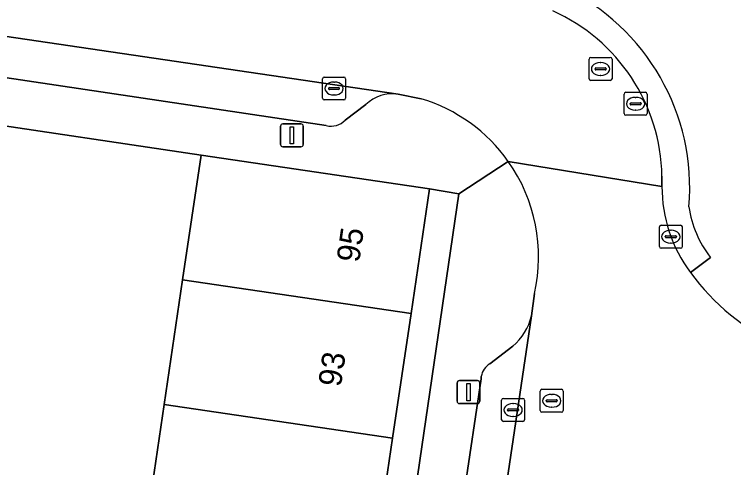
# Model space of a CAD drawing. Extents: x 164148 to 165261, y 382513 to 383432.
# Drawn here: x 164511.46 to 164542.81, y 383301.47 to 383321.24 of the extents above; entities that cross this region are included whole.
import ezdxf

# ---------------------------------------------------------------- set-up
doc = ezdxf.new("R2010")
doc.units = 0
for name, color, linetype in [('IMGEO_Erf', 7, 'Continuous'), ('IMGEO_Kolk', 7, 'Continuous'), ('IMGEO_Lichtmast', 7, 'Continuous'), ('IMGEO_Muur', 7, 'Continuous'), ('IMGEO_Pand', 7, 'Continuous'), ('IMGEO_Pand_nummerreeks', 7, 'Continuous'), ('IMGEO_Parkeervlak_open', 7, 'Continuous'), ('IMGEO_Rijbaan_lokaal_open', 7, 'Continuous'), ('IMGEO_Rioolput', 7, 'Continuous'), ('IMGEO_Voetpad_open', 7, 'Continuous')]:
    doc.layers.add(name, color=color, linetype=linetype)

msp = doc.modelspace()

# ---------------------------------------------------------------- linework, layer by layer
at = {"layer": 'IMGEO_Erf'}
msp.add_lwpolyline([(164504.432, 383284.046), (164514.784, 383282.488), (164515.587, 383287.927), (164516.388, 383293.36), (164517.189, 383298.792), (164517.99, 383304.224), (164518.791, 383309.656), (164519.593, 383315.096), (164509.254, 383316.642)], dxfattribs=at)
msp.add_lwpolyline([(164526.065, 383280.814), (164530.834, 383313.407), (164529.547, 383313.628), (164528.745, 383308.189), (164527.943, 383302.756), (164527.142, 383297.324), (164526.341, 383291.892), (164525.54, 383286.46), (164524.738, 383281.02)], close=True, dxfattribs=at)
at = {"layer": 'IMGEO_Kolk'}
for p, q in [((164524.965, 383318.504), (164525.817, 383318.504)), ((164524.89, 383317.578), (164524.89, 383318.43)), ((164525.378, 383318.284), (164525.403, 383318.284)), ((164525.891, 383318.43), (164525.891, 383317.578)), ((164525.149, 383317.998), (164525.149, 383318.01)), ((164525.587, 383317.961), (164525.189, 383317.961)), ((164525.192, 383318.047), (164525.59, 383318.047)), ((164525.633, 383318.01), (164525.633, 383317.998)), ((164525.401, 383317.724), (164525.376, 383317.724)), ((164525.817, 383317.504), (164524.965, 383317.504)), ((164539.569, 383311.116), (164539.569, 383311.968)), ((164539.644, 383312.042), (164540.496, 383312.042)), ((164540.57, 383311.968), (164540.57, 383311.116)), ((164539.871, 383311.585), (164540.269, 383311.585)), ((164540.057, 383311.822), (164540.082, 383311.822)), ((164539.828, 383311.536), (164539.828, 383311.548)), ((164540.266, 383311.499), (164539.868, 383311.499)), ((164540.312, 383311.548), (164540.312, 383311.536)), ((164540.496, 383311.042), (164539.644, 383311.042)), ((164540.08, 383311.262), (164540.055, 383311.262)), ((164532.694, 383303.563), (164532.694, 383304.415)), ((164532.769, 383304.489), (164533.621, 383304.489)), ((164533.695, 383304.415), (164533.695, 383303.563)), ((164533.182, 383304.269), (164533.207, 383304.269)), ((164532.953, 383303.983), (164532.953, 383303.995)), ((164533.391, 383303.946), (164532.993, 383303.946)), ((164532.996, 383304.032), (164533.394, 383304.032)), ((164533.437, 383303.995), (164533.437, 383303.983)), ((164533.621, 383303.489), (164532.769, 383303.489)), ((164533.205, 383303.709), (164533.18, 383303.709))]:
    msp.add_line(p, q, dxfattribs=at)
for points in [[(164524.965, 383318.504), (164525.817, 383318.504)], [(164524.89, 383317.578), (164524.89, 383318.43)], [(164525.891, 383318.43), (164525.891, 383317.578)], [(164525.817, 383317.504), (164524.965, 383317.504)], [(164539.569, 383311.116), (164539.569, 383311.968)], [(164539.644, 383312.042), (164540.496, 383312.042)], [(164540.57, 383311.968), (164540.57, 383311.116)], [(164540.496, 383311.042), (164539.644, 383311.042)], [(164532.694, 383303.563), (164532.694, 383304.415)], [(164532.769, 383304.489), (164533.621, 383304.489)], [(164533.695, 383304.415), (164533.695, 383303.563)], [(164533.621, 383303.489), (164532.769, 383303.489)]]:
    msp.add_lwpolyline(points, dxfattribs=at)
for centre, radius, start, end in [((164524.967, 383318.428), 0.0765, 91.552, 178.448), ((164524.967, 383318.428), 0.0765, 91.552, 178.448), ((164525.815, 383318.428), 0.0765, 1.552, 88.448), ((164525.815, 383318.428), 0.0765, 1.552, 88.448), ((164525.189, 383318.007), 0.0403, 85.8775, 175.7526), ((164525.186, 383317.997), 0.0366, 178.938, 274.7102), ((164525.59, 383318.004), 0.043, 264.8664, 352.4533), ((164525.594, 383318.009), 0.0386, 1.7309, 96.639), ((164524.967, 383317.58), 0.0765, 181.552, 268.448), ((164524.967, 383317.58), 0.0765, 181.552, 268.448), ((164525.815, 383317.58), 0.0765, 271.552, 358.448), ((164525.815, 383317.58), 0.0765, 271.552, 358.448), ((164539.646, 383311.966), 0.0765, 91.552, 178.448), ((164539.646, 383311.966), 0.0765, 91.552, 178.448), ((164540.494, 383311.966), 0.0765, 1.552, 88.448), ((164540.494, 383311.966), 0.0765, 1.552, 88.448), ((164539.868, 383311.545), 0.0403, 85.8775, 175.7526), ((164540.273, 383311.547), 0.0386, 1.7309, 96.639), ((164539.865, 383311.535), 0.0366, 178.938, 274.7102), ((164540.269, 383311.542), 0.043, 264.8664, 352.4533), ((164539.646, 383311.118), 0.0765, 181.552, 268.448), ((164539.646, 383311.118), 0.0765, 181.552, 268.448), ((164540.494, 383311.118), 0.0765, 271.552, 358.448), ((164540.494, 383311.118), 0.0765, 271.552, 358.448), ((164532.771, 383304.413), 0.0765, 91.552, 178.448), ((164532.771, 383304.413), 0.0765, 91.552, 178.448), ((164533.619, 383304.413), 0.0765, 1.552, 88.448), ((164533.619, 383304.413), 0.0765, 1.552, 88.448), ((164532.993, 383303.992), 0.0403, 85.8775, 175.7526), ((164532.99, 383303.982), 0.0366, 178.938, 274.7102), ((164533.394, 383303.989), 0.043, 264.8664, 352.4533), ((164533.398, 383303.994), 0.0386, 1.7309, 96.639), ((164532.771, 383303.565), 0.0765, 181.552, 268.448), ((164532.771, 383303.565), 0.0765, 181.552, 268.448), ((164533.619, 383303.565), 0.0765, 271.552, 358.448), ((164533.619, 383303.565), 0.0765, 271.552, 358.448)]:
    msp.add_arc(centre, radius, start, end, dxfattribs=at)
for centre, major_axis, ratio, start_param, end_param in [((164525.377, 383318.004), (-0.387, 0.002), 0.722429, 4.712389, 7.853982), ((164525.402, 383318.004), (-0.39, 0.002), 0.717154, 1.570796, 4.712389), ((164540.056, 383311.542), (-0.387, 0.002), 0.722429, 4.712389, 7.853982), ((164540.081, 383311.542), (-0.39, 0.002), 0.717154, 1.570796, 4.712389), ((164533.181, 383303.989), (-0.387, 0.002), 0.722429, 4.712389, 7.853982), ((164533.206, 383303.989), (-0.39, 0.002), 0.717154, 1.570796, 4.712389)]:
    msp.add_ellipse(centre, major_axis=major_axis, ratio=ratio, start_param=start_param, end_param=end_param, dxfattribs=at)
at = {"layer": 'IMGEO_Lichtmast'}
for p, q in [((164523.056, 383315.562), (164523.056, 383316.362)), ((164523.056, 383316.362), (164523.056, 383315.562)), ((164523.156, 383316.462), (164523.946, 383316.462)), ((164523.946, 383316.462), (164523.156, 383316.462)), ((164524.046, 383316.362), (164524.046, 383315.562)), ((164524.046, 383315.562), (164524.046, 383316.362)), ((164523.946, 383315.462), (164523.156, 383315.462)), ((164523.156, 383315.462), (164523.946, 383315.462)), ((164530.751, 383304.366), (164530.751, 383305.166)), ((164530.751, 383305.166), (164530.751, 383304.366)), ((164530.851, 383305.266), (164531.641, 383305.266)), ((164531.641, 383305.266), (164530.851, 383305.266)), ((164531.741, 383305.166), (164531.741, 383304.366)), ((164531.741, 383304.366), (164531.741, 383305.166)), ((164531.641, 383304.266), (164530.851, 383304.266)), ((164530.851, 383304.266), (164531.641, 383304.266))]:
    msp.add_line(p, q, dxfattribs=at)
for points in [[(164523.476, 383316.337), (164523.626, 383316.337), (164523.626, 383315.587), (164523.476, 383315.587), (164523.476, 383316.337)], [(164531.171, 383305.141), (164531.321, 383305.141), (164531.321, 383304.391), (164531.171, 383304.391), (164531.171, 383305.141)]]:
    msp.add_lwpolyline(points, dxfattribs=at)
for centre, start, end in [((164523.156, 383316.362), 90, 180), ((164523.156, 383316.362), 90, 180), ((164523.946, 383316.362), 0, 90), ((164523.946, 383316.362), 360, 90), ((164523.156, 383315.562), 180, 270), ((164523.156, 383315.562), 180, 270), ((164523.946, 383315.562), 270, 0), ((164523.946, 383315.562), 270, 0), ((164530.851, 383305.166), 90, 180), ((164530.851, 383305.166), 90, 180), ((164531.641, 383305.166), 0, 90), ((164531.641, 383305.166), 360, 90), ((164530.851, 383304.366), 180, 270), ((164530.851, 383304.366), 180, 270), ((164531.641, 383304.366), 270, 0), ((164531.641, 383304.366), 270, 0)]:
    msp.add_arc(centre, 0.1, start, end, dxfattribs=at)
at = {"layer": 'IMGEO_Muur'}
msp.add_lwpolyline([(164519.593, 383315.096), (164509.254, 383316.642)], dxfattribs=at)
at = {"layer": 'IMGEO_Pand'}
for points in [[(164528.745, 383308.189), (164529.547, 383313.628), (164519.593, 383315.096), (164518.791, 383309.656)], [(164528.745, 383308.189), (164518.791, 383309.656), (164517.99, 383304.224), (164527.943, 383302.756)], [(164517.99, 383304.224), (164517.189, 383298.792), (164527.142, 383297.324), (164527.943, 383302.756)]]:
    msp.add_lwpolyline(points, close=True, dxfattribs=at)
at = {"layer": 'IMGEO_Parkeervlak_open'}
for points in [[(164528.18, 383317.762), (164487.442, 383323.771)], [(164507.236, 383319.044), (164525.05, 383316.388)], [(164525.869, 383316.627), (164526.781, 383317.304)], [(164530.603, 383285.154), (164533.996, 383308.098)], [(164533.182, 383306.766), (164532.185, 383306.005)], [(164531.808, 383305.452), (164531.795, 383305.351), (164530.324, 383295.408)]]:
    msp.add_lwpolyline(points, dxfattribs=at)
for centre, radius, start, end in [((164527.952, 383316.093), 1.684, 82.2134, 134.0411), ((164525.261, 383317.189), 0.828, 255.2585, 317.278), ((164531.552, 383308.677), 2.512, 310.4672, 346.6736), ((164532.566, 383305.34), 0.766, 119.8098, 171.6229)]:
    msp.add_arc(centre, radius, start, end, dxfattribs=at)
at = {"layer": 'IMGEO_Rijbaan_lokaal_open'}
for points in [[(164533.171, 383321.933), (164532.485, 383322.038), (164487.193, 383328.756), (164486.49, 383323.913), (164487.442, 383323.771), (164528.18, 383317.762), (164529.189, 383317.556)], [(164539.681, 383313.737), (164532.986, 383314.821)], [(164532.986, 383314.821), (164539.681, 383313.737), (164539.68, 383314.185)], [(164534.127, 383309.064), (164533.996, 383308.098), (164530.603, 383285.154), (164530.418, 383284.235)]]:
    msp.add_lwpolyline(points, dxfattribs=at)
for centre, radius, start, end in [((164531.66, 383314.056), 8.021, 0.9196, 66.0038), ((164527.112, 383310.669), 7.193, 35.2518, 73.2174), ((164527.11, 383310.665), 7.197, 347.148, 35.2728), ((164545.87, 383313.715), 6.189, 179.7995, 217.0429), ((164548.388, 383315.25), 9.129, 215.2111, 247.1054)]:
    msp.add_arc(centre, radius, start, end, dxfattribs=at)
at = {"layer": 'IMGEO_Rioolput'}
for p, q in [((164536.505, 383318.431), (164536.505, 383319.283)), ((164536.58, 383319.357), (164537.432, 383319.357)), ((164536.993, 383319.137), (164537.018, 383319.137)), ((164537.506, 383319.283), (164537.506, 383318.431)), ((164536.764, 383318.851), (164536.764, 383318.863)), ((164537.202, 383318.814), (164536.804, 383318.814)), ((164536.807, 383318.9), (164537.205, 383318.9)), ((164537.248, 383318.863), (164537.248, 383318.851)), ((164537.016, 383318.577), (164536.991, 383318.577)), ((164537.432, 383318.357), (164536.58, 383318.357)), ((164538.032, 383316.912), (164538.032, 383317.764)), ((164538.107, 383317.838), (164538.959, 383317.838)), ((164538.52, 383317.618), (164538.545, 383317.618)), ((164539.033, 383317.764), (164539.033, 383316.912)), ((164538.291, 383317.332), (164538.291, 383317.344)), ((164538.729, 383317.295), (164538.331, 383317.295)), ((164538.334, 383317.381), (164538.732, 383317.381)), ((164538.775, 383317.344), (164538.775, 383317.332)), ((164538.543, 383317.058), (164538.518, 383317.058)), ((164538.959, 383316.838), (164538.107, 383316.838)), ((164534.377, 383303.962), (164534.377, 383304.814)), ((164534.452, 383304.888), (164535.304, 383304.888)), ((164535.378, 383304.814), (164535.378, 383303.962)), ((164534.636, 383304.382), (164534.636, 383304.394)), ((164534.679, 383304.431), (164535.077, 383304.431)), ((164534.865, 383304.668), (164534.89, 383304.668)), ((164535.12, 383304.394), (164535.12, 383304.382)), ((164535.074, 383304.345), (164534.676, 383304.345)), ((164534.888, 383304.108), (164534.863, 383304.108)), ((164535.304, 383303.888), (164534.452, 383303.888))]:
    msp.add_line(p, q, dxfattribs=at)
for points in [[(164536.505, 383318.431), (164536.505, 383319.283)], [(164536.58, 383319.357), (164537.432, 383319.357)], [(164537.506, 383319.283), (164537.506, 383318.431)], [(164537.432, 383318.357), (164536.58, 383318.357)], [(164538.032, 383316.912), (164538.032, 383317.764)], [(164538.107, 383317.838), (164538.959, 383317.838)], [(164539.033, 383317.764), (164539.033, 383316.912)], [(164538.959, 383316.838), (164538.107, 383316.838)], [(164534.377, 383303.962), (164534.377, 383304.814)], [(164534.452, 383304.888), (164535.304, 383304.888)], [(164535.378, 383304.814), (164535.378, 383303.962)], [(164535.304, 383303.888), (164534.452, 383303.888)]]:
    msp.add_lwpolyline(points, dxfattribs=at)
for centre, radius, start, end in [((164536.582, 383319.281), 0.0765, 91.552, 178.448), ((164536.582, 383319.281), 0.0765, 91.552, 178.448), ((164537.43, 383319.281), 0.0765, 1.552, 88.448), ((164537.43, 383319.281), 0.0765, 1.552, 88.448), ((164536.804, 383318.86), 0.0403, 85.8775, 175.7526), ((164536.801, 383318.85), 0.0366, 178.938, 274.7102), ((164537.205, 383318.857), 0.043, 264.8664, 352.4533), ((164537.209, 383318.862), 0.0386, 1.7309, 96.639), ((164536.582, 383318.433), 0.0765, 181.552, 268.448), ((164536.582, 383318.433), 0.0765, 181.552, 268.448), ((164537.43, 383318.433), 0.0765, 271.552, 358.448), ((164537.43, 383318.433), 0.0765, 271.552, 358.448), ((164538.109, 383317.762), 0.0765, 91.552, 178.448), ((164538.109, 383317.762), 0.0765, 91.552, 178.448), ((164538.957, 383317.762), 0.0765, 1.552, 88.448), ((164538.957, 383317.762), 0.0765, 1.552, 88.448), ((164538.331, 383317.341), 0.0403, 85.8775, 175.7526), ((164538.328, 383317.331), 0.0366, 178.938, 274.7102), ((164538.732, 383317.338), 0.043, 264.8664, 352.4533), ((164538.736, 383317.343), 0.0386, 1.7309, 96.639), ((164538.109, 383316.914), 0.0765, 181.552, 268.448), ((164538.109, 383316.914), 0.0765, 181.552, 268.448), ((164538.957, 383316.914), 0.0765, 271.552, 358.448), ((164538.957, 383316.914), 0.0765, 271.552, 358.448), ((164534.454, 383304.812), 0.0765, 91.552, 178.448), ((164534.454, 383304.812), 0.0765, 91.552, 178.448), ((164535.302, 383304.812), 0.0765, 1.552, 88.448), ((164535.302, 383304.812), 0.0765, 1.552, 88.448), ((164534.676, 383304.391), 0.0403, 85.8775, 175.7526), ((164534.673, 383304.381), 0.0366, 178.938, 274.7102), ((164535.077, 383304.388), 0.043, 264.8664, 352.4533), ((164535.081, 383304.393), 0.0386, 1.7309, 96.639), ((164534.454, 383303.964), 0.0765, 181.552, 268.448), ((164534.454, 383303.964), 0.0765, 181.552, 268.448), ((164535.302, 383303.964), 0.0765, 271.552, 358.448), ((164535.302, 383303.964), 0.0765, 271.552, 358.448)]:
    msp.add_arc(centre, radius, start, end, dxfattribs=at)
for centre, major_axis, ratio, start_param, end_param in [((164536.992, 383318.857), (-0.387, 0.002), 0.722429, 4.712389, 7.853982), ((164537.017, 383318.857), (-0.39, 0.002), 0.717154, 1.570796, 4.712389), ((164538.519, 383317.338), (-0.387, 0.002), 0.722429, 4.712389, 7.853982), ((164538.544, 383317.338), (-0.39, 0.002), 0.717154, 1.570796, 4.712389), ((164534.864, 383304.388), (-0.387, 0.002), 0.722429, 4.712389, 7.853982), ((164534.889, 383304.388), (-0.39, 0.002), 0.717154, 1.570796, 4.712389)]:
    msp.add_ellipse(centre, major_axis=major_axis, ratio=ratio, start_param=start_param, end_param=end_param, dxfattribs=at)
at = {"layer": 'IMGEO_Voetpad_open'}
for points in [[(164525.05, 383316.388), (164507.236, 383319.044), (164505.221, 383319.354), (164487.848, 383322.025)], [(164475.228, 383321.646), (164476.423, 383321.531), (164478.707, 383321.114), (164483.388, 383320.434), (164485.646, 383320.108), (164486.909, 383319.939), (164496.878, 383318.464), (164507.252, 383316.914), (164509.254, 383316.642), (164519.593, 383315.096), (164529.547, 383313.628), (164530.834, 383313.407), (164532.986, 383314.821)], [(164529.189, 383317.556), (164528.18, 383317.762)], [(164526.781, 383317.304), (164525.869, 383316.627)], [(164532.986, 383314.821), (164530.834, 383313.407), (164526.065, 383280.814), (164524.738, 383281.02), (164514.784, 383282.488), (164504.432, 383284.046), (164502.426, 383284.314), (164492.057, 383285.863), (164482.088, 383287.337)], [(164539.68, 383314.185), (164539.681, 383313.737)], [(164540.93, 383309.987), (164541.795, 383310.635)], [(164541.795, 383310.635), (164540.93, 383309.987)], [(164533.996, 383308.098), (164534.127, 383309.064)], [(164532.185, 383306.005), (164533.182, 383306.766)], [(164529.27, 383288.416), (164530.041, 383293.428), (164530.324, 383295.408), (164531.795, 383305.351), (164531.808, 383305.452)]]:
    msp.add_lwpolyline(points, dxfattribs=at)
for centre, radius, start, end in [((164531.214, 383313.675), 9.679, 355.0887, 64.5415), ((164531.214, 383313.675), 9.679, 355.0887, 64.5415), ((164531.66, 383314.056), 8.021, 0.9196, 66.0038), ((164527.952, 383316.093), 1.684, 82.2134, 134.0411), ((164527.112, 383310.669), 7.193, 35.2518, 73.2174), ((164525.261, 383317.189), 0.828, 255.2585, 317.278), ((164527.11, 383310.665), 7.197, 347.148, 35.2728), ((164545.87, 383313.715), 6.189, 179.7995, 217.0429), ((164545.513, 383313.514), 4.702, 188.1731, 217.7605), ((164545.513, 383313.514), 4.702, 188.1731, 217.7605), ((164548.388, 383315.25), 9.129, 215.2111, 247.1054), ((164531.552, 383308.677), 2.512, 310.4672, 346.6736), ((164532.566, 383305.34), 0.766, 119.8098, 171.6229)]:
    msp.add_arc(centre, radius, start, end, dxfattribs=at)

# ---------------------------------------------------------------- texts
at = {"layer": 'IMGEO_Pand_nummerreeks'}
for s, p in [('95', (164526.481, 383310.387)), ('93', (164525.685, 383304.966))]:
    msp.add_text(s, height=1, rotation=81.6522, dxfattribs=at).set_placement(p)

doc.saveas('drawing.dxf')
